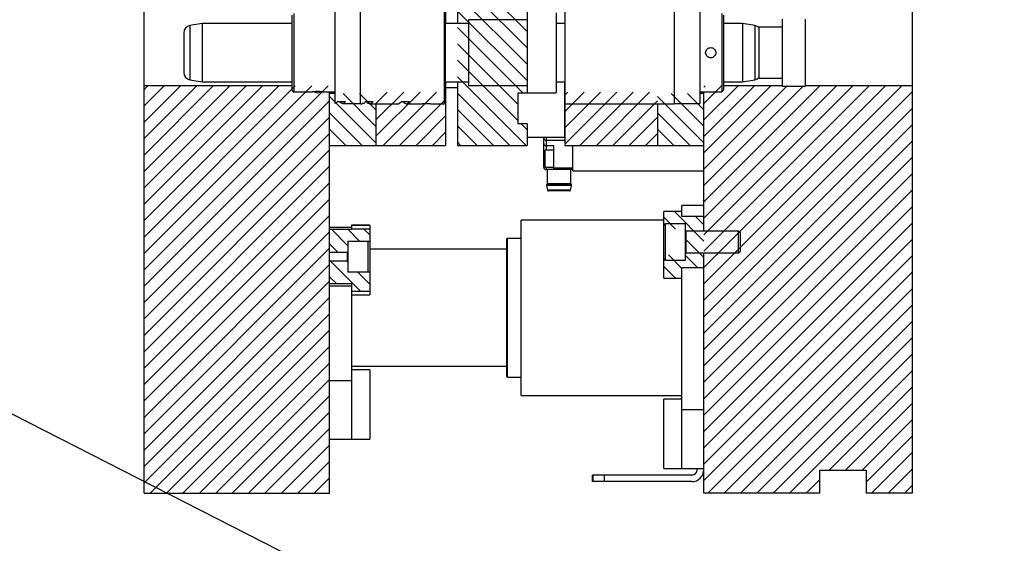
# Model space of a CAD drawing. Header units: inches. Extents: x 1880 to 2363, y -453 to -54.
# Tile 689 of 1056: x 1936.07 to 1946.69, y -128.5 to -122.85. Entities that reach past the tile are written whole.
import ezdxf

# ---------------------------------------------------------------- set-up
doc = ezdxf.new("R2010")
doc.units = ezdxf.units.IN
doc.header["$LTSCALE"] = 0.5
doc.header["$MEASUREMENT"] = 0
for name, color, linetype in [('SID-M-F', 202, 'Continuous'), ('SID-M-S', 105, 'Continuous'), ('SID-M-S2', 1, 'Continuous')]:
    doc.layers.add(name, color=color, linetype=linetype)

msp = doc.modelspace()

# ---------------------------------------------------------------- linework, layer by layer
at = {"layer": 'SID-M-F', "linetype": 'Continuous'}
for p, q in [((1941.54271, -122.98063), (1940.79271, -122.23063)), ((1941.54271, -123.1574), (1940.79271, -122.4074)), ((1941.54271, -123.33418), (1940.79271, -122.58418)), ((1941.54271, -123.51096), (1940.79271, -122.76096)), ((1941.49647, -123.64149), (1940.79271, -122.93773)), ((1941.44621, -123.76801), (1940.79271, -123.11451)), ((1941.44621, -123.94479), (1940.79271, -123.29129)), ((1941.53396, -124.20932), (1940.79271, -123.46806)), ((1937.41421, -123.6056), (1937.45342, -123.56639)), ((1937.41421, -123.78237), (1937.6302, -123.56639)), ((1937.41421, -123.95915), (1937.80697, -123.56639)), ((1937.41421, -124.13593), (1937.98375, -123.56639)), ((1937.41421, -124.3127), (1938.16053, -123.56639)), ((1937.41421, -124.48948), (1938.3373, -123.56639)), ((1937.41421, -124.66626), (1938.51408, -123.56639)), ((1937.41421, -124.84303), (1938.69086, -123.56639)), ((1937.41421, -125.01981), (1938.86763, -123.56639)), ((1937.41421, -125.19659), (1939.04441, -123.56639)), ((1937.41421, -125.37336), (1939.22119, -123.56639)), ((1937.41421, -125.55014), (1939.39796, -123.56639)), ((1939.91421, -124.00377), (1939.5601, -123.64966)), ((1939.91421, -123.827), (1939.73687, -123.64966)), ((1939.91421, -123.65022), (1939.91365, -123.64966)), ((1939.91421, -123.75725), (1940.03635, -123.63511)), ((1939.91421, -123.93402), (1940.21312, -123.63511)), ((1939.91421, -124.1108), (1940.3899, -123.63511)), ((1939.99247, -124.20932), (1940.56668, -123.63511)), ((1941.35719, -124.20932), (1940.79271, -123.64484)), ((1941.94921, -123.66679), (1941.98089, -123.63511)), ((1941.94921, -123.84357), (1942.15767, -123.63511)), ((1941.94921, -124.02034), (1942.33444, -123.63511)), ((1941.94921, -124.19712), (1942.51122, -123.63511)), ((1942.11379, -124.20932), (1942.688, -123.63511)), ((1942.29057, -124.20932), (1942.86477, -123.63511)), ((1943.44921, -124.00324), (1943.09563, -123.64966)), ((1943.44921, -123.82646), (1943.27241, -123.64966)), ((1943.44921, -123.64969), (1943.44919, -123.64966)), ((1943.44921, -123.581), (1943.46383, -123.56639)), ((1943.44921, -123.75778), (1943.6406, -123.56639)), ((1943.44921, -123.93456), (1943.81738, -123.56639)), ((1943.44921, -124.11133), (1943.99416, -123.56639)), ((1943.44921, -124.28811), (1944.17093, -123.56639)), ((1943.44921, -124.46489), (1944.34771, -123.56639)), ((1943.44921, -124.64167), (1944.52449, -123.56639)), ((1943.44921, -124.81844), (1944.70126, -123.56639)), ((1943.44921, -124.99522), (1944.87804, -123.56639)), ((1943.44921, -125.172), (1945.05482, -123.56639)), ((1943.44921, -125.34877), (1945.23159, -123.56639)), ((1943.44921, -125.52555), (1945.40837, -123.56639)), ((1943.44921, -125.70233), (1945.58515, -123.56639)), ((1943.44921, -125.8791), (1945.69921, -123.6291)), ((1937.41421, -125.72692), (1939.41421, -123.72692)), ((1939.91421, -124.18055), (1939.41421, -123.68055)), ((1940.16925, -124.20932), (1940.66421, -123.71435)), ((1942.46734, -124.20932), (1942.94921, -123.72745)), ((1943.44921, -124.18002), (1942.94921, -123.68002)), ((1939.7662, -124.20932), (1939.41421, -123.85733)), ((1941.18041, -124.20932), (1940.79271, -123.82162)), ((1943.30173, -124.20932), (1942.94921, -123.85679)), ((1943.44921, -126.05588), (1945.69921, -123.80588)), ((1937.41421, -125.90369), (1939.41421, -123.90369)), ((1940.34602, -124.20932), (1940.66421, -123.89113)), ((1941.54271, -124.04129), (1941.47856, -123.97714)), ((1942.64412, -124.20932), (1942.94921, -123.90423)), ((1943.44921, -126.23266), (1945.69921, -123.98266)), ((1937.41421, -126.08047), (1939.41421, -124.08047)), ((1939.58942, -124.20932), (1939.41421, -124.0341)), ((1940.5228, -124.20932), (1940.66421, -124.06791)), ((1941.00363, -124.20932), (1940.79271, -123.99839)), ((1942.8209, -124.20932), (1942.94921, -124.081)), ((1943.12495, -124.20932), (1942.94921, -124.03357)), ((1940.82686, -124.20932), (1940.79271, -124.17517)), ((1943.44921, -126.40943), (1945.69921, -124.15943)), ((1937.41421, -126.25725), (1939.41421, -124.25725)), ((1943.44921, -126.58621), (1945.69921, -124.33621)), ((1937.41421, -126.43402), (1939.41421, -124.43402)), ((1943.44921, -126.76299), (1945.69921, -124.51299)), ((1937.41421, -126.6108), (1939.41421, -124.6108)), ((1943.44921, -126.93976), (1945.69921, -124.68976)), ((1937.41421, -126.78758), (1939.41421, -124.78758)), ((1943.44921, -125.24068), (1943.13091, -124.92238)), ((1943.44921, -127.11654), (1945.69921, -124.86654)), ((1937.41421, -126.96435), (1939.41421, -124.96435)), ((1943.14282, -125.11107), (1943.01614, -124.98438)), ((1943.44921, -125.0639), (1943.36035, -124.97504)), ((1943.44921, -127.29332), (1945.69921, -125.04332)), ((1937.41421, -127.14113), (1939.41421, -125.14113)), ((1939.61106, -125.29162), (1939.43651, -125.11706)), ((1939.7363, -125.24008), (1939.61329, -125.11706)), ((1939.84728, -125.17428), (1939.78381, -125.11081)), ((1943.44921, -125.41745), (1943.25236, -125.2206)), ((1943.44921, -127.47009), (1945.69921, -125.22009)), ((1937.41421, -127.31791), (1939.41421, -125.31791)), ((1939.5018, -125.35913), (1939.41421, -125.27154)), ((1939.74758, -125.78169), (1939.42303, -125.45714)), ((1939.61106, -125.46839), (1939.5998, -125.45714)), ((1943.21299, -125.53479), (1943.06844, -125.39024)), ((1943.38125, -125.52627), (1943.24522, -125.39024)), ((1943.44921, -127.64687), (1945.69921, -125.39687)), ((1937.41421, -127.49468), (1939.41421, -125.49468)), ((1939.84728, -125.70461), (1939.71886, -125.57619)), ((1943.14323, -125.6418), (1943.01614, -125.51471)), ((1943.44921, -127.82365), (1945.69921, -125.57365)), ((1937.41421, -127.67146), (1939.41421, -125.67146)), ((1939.48832, -125.6992), (1939.41421, -125.62509)), ((1943.49032, -127.95932), (1945.69921, -125.75042)), ((1937.41421, -127.84824), (1939.41421, -125.84824)), ((1943.66709, -127.95932), (1945.69921, -125.9272)), ((1937.47991, -127.95932), (1939.41421, -126.02501)), ((1943.84387, -127.95932), (1945.69921, -126.10398)), ((1937.65668, -127.95932), (1939.41421, -126.20179)), ((1944.02065, -127.95932), (1945.69921, -126.28075)), ((1937.83346, -127.95932), (1939.41421, -126.37857)), ((1944.19742, -127.95932), (1945.69921, -126.45753)), ((1938.01024, -127.95932), (1939.41421, -126.55534)), ((1944.3742, -127.95932), (1945.69921, -126.63431)), ((1938.18701, -127.95932), (1939.41421, -126.73212)), ((1944.80098, -127.70932), (1945.69921, -126.81108)), ((1938.36379, -127.95932), (1939.41421, -126.9089)), ((1944.97775, -127.70932), (1945.69921, -126.98786)), ((1938.54057, -127.95932), (1939.41421, -127.08567)), ((1945.15453, -127.70932), (1945.69921, -127.16464)), ((1938.71734, -127.95932), (1939.41421, -127.26245)), ((1945.19921, -127.84141), (1945.69921, -127.34141)), ((1938.89412, -127.95932), (1939.41421, -127.43923)), ((1945.25808, -127.95932), (1945.69921, -127.51819)), ((1939.0709, -127.95932), (1939.41421, -127.616)), ((1945.43486, -127.95932), (1945.69921, -127.69497)), ((1939.24767, -127.95932), (1939.41421, -127.79278)), ((1944.55098, -127.95932), (1944.69921, -127.81108)), ((1945.61164, -127.95932), (1945.69921, -127.87174))]:
    msp.add_line(p, q, dxfattribs=at)
at = {"layer": 'SID-M-S'}
for p, q in [((1937.41421, -127.95932), (1937.41421, -113.95932)), ((1945.69921, -127.95932), (1945.69921, -113.95932)), ((1941.94921, -120.98687), (1941.94921, -124.20932)), ((1940.66421, -121.06932), (1940.66421, -122.89436)), ((1941.54271, -121.10932), (1941.54271, -123.64149)), ((1940.79271, -121.47532), (1940.79271, -122.89436)), ((1939.47311, -123.75656), (1939.47311, -122.66207)), ((1939.7487, -123.7605), (1939.7487, -122.65813)), ((1940.65421, -123.7605), (1940.65421, -122.65813)), ((1943.13031, -122.65813), (1943.13031, -123.7605)), ((1943.4059, -122.66207), (1943.4059, -123.75656)), ((1939.00767, -122.80577), (1939.00767, -123.61286)), ((1939.02736, -122.78609), (1939.02736, -123.63254)), ((1940.66122, -122.80577), (1940.66122, -123.61286)), ((1941.85767, -122.77821), (1941.85767, -123.64042)), ((1943.64153, -122.78609), (1943.64153, -123.63254)), ((1943.66122, -122.80577), (1943.66122, -123.61286)), ((1938.03878, -122.89436), (1937.90699, -122.91759)), ((1937.90699, -122.91759), (1937.90699, -123.50104)), ((1939.00767, -122.89436), (1938.03878, -122.89436)), ((1938.03878, -122.89436), (1938.03878, -123.52428)), ((1940.91279, -122.89436), (1940.66122, -122.89436)), ((1941.54271, -122.85499), (1940.91279, -122.85499)), ((1940.91279, -122.85499), (1940.91279, -123.56365)), ((1941.94921, -122.89436), (1941.85767, -122.89436)), ((1943.86555, -122.89436), (1943.66122, -122.89436)), ((1943.99733, -122.91759), (1943.86555, -122.89436)), ((1943.86555, -122.89436), (1943.86555, -123.52428)), ((1943.99733, -122.91759), (1943.99733, -123.50104)), ((1944.29271, -122.84682), (1944.29271, -123.57182)), ((1944.54271, -122.84682), (1944.54271, -123.57182)), ((1937.84193, -122.99514), (1937.84193, -123.4235)), ((1944.29271, -122.93432), (1944.04271, -122.93432)), ((1944.04271, -122.93432), (1944.04271, -123.48432)), ((1937.90699, -123.50104), (1938.03878, -123.52428)), ((1938.03878, -123.52428), (1939.00767, -123.52428)), ((1940.66122, -123.52428), (1940.91279, -123.52428)), ((1940.66421, -123.52428), (1940.66421, -124.20932)), ((1940.79271, -123.52428), (1940.79271, -124.20932)), ((1940.91279, -123.56365), (1941.54271, -123.56365)), ((1941.85767, -123.52428), (1941.94921, -123.52428)), ((1941.94621, -123.52428), (1941.94621, -124.12182)), ((1943.66122, -123.52428), (1943.86555, -123.52428)), ((1943.86555, -123.52428), (1943.99733, -123.50104)), ((1944.04271, -123.48432), (1944.29271, -123.48432)), ((1939.00767, -123.56639), (1937.41421, -123.56639)), ((1939.00767, -123.61286), (1939.02736, -123.63254)), ((1939.02736, -123.63254), (1939.22816, -123.63254)), ((1939.33838, -123.63254), (1939.47311, -123.63254)), ((1939.41421, -127.95932), (1939.41421, -123.63254)), ((1939.47311, -123.64966), (1939.41421, -123.64966)), ((1940.65421, -123.61987), (1940.66122, -123.61286)), ((1940.66421, -123.63511), (1940.65421, -123.63511)), ((1940.66421, -123.58432), (1940.79271, -123.58432)), ((1941.44621, -123.64149), (1941.54271, -123.64149)), ((1941.44621, -123.97714), (1941.44621, -123.64149)), ((1941.54271, -123.64042), (1941.85767, -123.64042)), ((1941.94921, -123.64682), (1941.94621, -123.64382)), ((1943.4059, -123.63254), (1943.64153, -123.63254)), ((1943.44921, -123.64966), (1943.4059, -123.64966)), ((1943.44921, -125.13254), (1943.44921, -123.63254)), ((1943.64153, -123.63254), (1943.66122, -123.61286)), ((1944.29271, -123.56639), (1943.66122, -123.56639)), ((1944.29271, -123.57182), (1944.54271, -123.57182)), ((1945.69921, -123.56639), (1944.54271, -123.56639)), ((1939.50615, -123.73687), (1939.47311, -123.75656)), ((1939.50615, -123.73687), (1939.5869, -123.73687)), ((1939.55385, -123.75656), (1939.7487, -123.75656)), ((1939.7487, -123.7605), (1939.76559, -123.7605)), ((1939.80184, -123.73687), (1939.88258, -123.73687)), ((1939.84632, -123.7605), (1940.15927, -123.7605)), ((1939.91421, -123.7605), (1939.91421, -124.20932)), ((1940.19554, -123.73687), (1940.15927, -123.7605)), ((1940.19554, -123.73687), (1940.27628, -123.73687)), ((1940.24002, -123.7605), (1940.41594, -123.7605)), ((1940.49673, -123.7605), (1940.41598, -123.7605)), ((1940.49677, -123.7605), (1940.65421, -123.7605)), ((1941.94921, -123.7605), (1943.13031, -123.7605)), ((1942.94921, -123.7605), (1942.94921, -124.20932)), ((1943.13031, -123.75656), (1943.4059, -123.75656)), ((1941.54271, -123.97714), (1941.44621, -123.97714)), ((1941.54271, -123.97714), (1941.54271, -124.20932)), ((1941.94621, -123.97481), (1941.94921, -123.97182)), ((1941.94621, -124.0164), (1941.94921, -124.0164)), ((1941.54271, -124.12182), (1941.94621, -124.12182)), ((1941.72261, -124.44416), (1941.72261, -124.12182)), ((1941.74761, -124.12182), (1941.74761, -124.25955)), ((1941.74761, -124.1542), (1941.94921, -124.1542)), ((1939.41421, -124.20932), (1940.66421, -124.20932)), ((1940.79271, -124.20932), (1941.54271, -124.20932)), ((1941.73996, -124.25955), (1941.72876, -124.27075)), ((1941.72876, -124.43135), (1941.72876, -124.27075)), ((1941.83261, -124.25955), (1941.73996, -124.25955)), ((1941.73996, -124.44255), (1941.73996, -124.25955)), ((1941.83261, -124.21325), (1941.74761, -124.21325)), ((1941.83261, -124.46916), (1941.83261, -124.21325)), ((1941.94921, -124.20932), (1943.44921, -124.20932)), ((1942.03761, -124.48432), (1942.03761, -124.20932)), ((1941.72261, -124.35105), (1941.72876, -124.35105)), ((1941.72876, -124.43135), (1941.73996, -124.44255)), ((1941.73996, -124.44255), (1941.83261, -124.44255)), ((1941.74761, -124.44255), (1941.74761, -124.46916)), ((1942.03761, -124.46916), (1941.74761, -124.46916)), ((1941.75966, -124.46916), (1941.75966, -124.62314)), ((1941.83261, -124.44947), (1942.03761, -124.44947)), ((1942.01556, -124.62314), (1942.01556, -124.46916)), ((1942.03761, -124.48432), (1943.44921, -124.48432)), ((1942.01556, -124.62314), (1941.75966, -124.62314)), ((1941.75415, -124.6401), (1941.76496, -124.69146)), ((1942.02106, -124.6401), (1941.75415, -124.6401)), ((1941.75745, -124.62935), (1941.75603, -124.63109)), ((1942.01919, -124.63109), (1941.75603, -124.63109)), ((1942.01777, -124.62935), (1941.75745, -124.62935)), ((1942.01025, -124.69146), (1941.76496, -124.69146)), ((1942.00047, -124.6994), (1941.77475, -124.6994)), ((1942.01025, -124.69146), (1942.02106, -124.6401)), ((1942.01919, -124.63109), (1942.01777, -124.62935)), ((1943.01614, -125.6418), (1943.01614, -124.92238)), ((1943.21299, -124.92238), (1943.01614, -124.92238)), ((1943.44921, -124.85695), (1943.21299, -124.85695)), ((1943.21299, -124.97504), (1943.21299, -124.85695)), ((1943.01614, -125.01443), (1941.4807, -125.01443)), ((1941.4807, -126.9042), (1941.4807, -125.01443)), ((1943.44921, -124.97504), (1943.21299, -124.97504)), ((1939.65043, -125.09317), (1939.41421, -125.09317)), ((1939.65043, -125.11706), (1939.41421, -125.11706)), ((1939.84728, -125.06979), (1939.65043, -125.06979)), ((1939.65043, -125.06979), (1939.65043, -125.11706)), ((1939.84728, -125.07224), (1939.65043, -125.07224)), ((1939.84728, -125.11081), (1939.65043, -125.11081)), ((1939.84728, -125.06979), (1939.84728, -125.82027)), ((1943.25236, -125.0538), (1943.03582, -125.0538)), ((1943.03582, -125.4475), (1943.03582, -125.0538)), ((1943.25236, -125.4475), (1943.25236, -125.0538)), ((1943.25275, -125.13254), (1943.25236, -125.13254)), ((1943.25275, -125.36876), (1943.25275, -125.13254)), ((1943.25992, -125.13254), (1943.25428, -125.14803)), ((1943.25428, -125.35328), (1943.25428, -125.14803)), ((1943.82322, -125.13254), (1943.25992, -125.13254)), ((1943.25992, -125.36876), (1943.25992, -125.13254)), ((1943.84291, -125.15223), (1943.82322, -125.13254)), ((1943.82322, -125.36876), (1943.82322, -125.13254)), ((1943.84291, -125.34908), (1943.84291, -125.15223)), ((1939.61106, -125.24008), (1939.84728, -125.24008)), ((1939.61106, -125.24008), (1939.61106, -125.57619)), ((1939.82759, -125.24008), (1939.82759, -125.57619)), ((1941.32322, -126.69947), (1941.32322, -125.21916)), ((1941.4807, -125.21128), (1941.3311, -125.21128)), ((1941.3311, -126.70735), (1941.3311, -125.21128)), ((1939.41421, -125.35913), (1939.61106, -125.35913)), ((1939.6035, -125.35913), (1939.6035, -125.45714)), ((1939.60914, -125.35913), (1939.60914, -125.45714)), ((1939.61067, -125.35913), (1939.61067, -125.45714)), ((1941.32322, -125.32939), (1939.84728, -125.32939)), ((1943.25428, -125.35328), (1943.25992, -125.36876)), ((1943.82322, -125.36876), (1943.84291, -125.34908)), ((1939.61106, -125.45714), (1939.41421, -125.45714)), ((1943.03582, -125.4475), (1943.25236, -125.4475)), ((1943.25236, -125.36876), (1943.25275, -125.36876)), ((1943.25992, -125.36876), (1943.82322, -125.36876)), ((1943.44921, -127.95932), (1943.44921, -125.36876)), ((1939.84728, -125.57619), (1939.61106, -125.57619)), ((1943.21299, -125.52627), (1943.44921, -125.52627)), ((1943.21299, -127.69315), (1943.21299, -125.52627)), ((1943.01614, -125.6418), (1943.21299, -125.6418)), ((1939.41421, -125.6992), (1939.65043, -125.6992)), ((1939.41421, -125.7231), (1939.65043, -125.7231)), ((1939.65043, -125.6992), (1939.65043, -127.37687)), ((1939.65043, -125.78169), (1939.84728, -125.78169)), ((1939.65043, -125.82027), (1939.84728, -125.82027)), ((1939.65043, -126.58924), (1941.32322, -126.58924)), ((1939.84728, -126.62884), (1939.65043, -126.62884)), ((1939.84728, -126.62884), (1939.84728, -127.37687)), ((1939.65043, -126.74672), (1939.41421, -126.74672)), ((1941.3311, -126.70735), (1941.4807, -126.70735)), ((1941.4807, -126.9042), (1943.21299, -126.9042)), ((1943.21299, -126.94512), (1943.01614, -126.94512)), ((1943.01614, -127.69315), (1943.01614, -126.94512)), ((1943.44921, -127.06168), (1943.21299, -127.06168)), ((1939.41421, -127.37664), (1939.65043, -127.37664)), ((1939.65043, -127.37687), (1939.84728, -127.37687)), ((1943.01614, -127.69315), (1943.21299, -127.69315)), ((1943.21299, -127.6916), (1943.44921, -127.6916)), ((1943.37821, -127.70332), (1943.37821, -127.6916)), ((1942.24921, -127.83432), (1942.24921, -127.76332)), ((1943.31821, -127.76332), (1942.24921, -127.76332)), ((1942.25421, -127.83432), (1942.25421, -127.76332)), ((1942.37921, -127.83432), (1942.37921, -127.76332)), ((1944.69921, -127.95932), (1944.69921, -127.70932)), ((1944.69921, -127.70932), (1945.19921, -127.70932)), ((1945.19921, -127.70932), (1945.19921, -127.95932)), ((1943.31821, -127.83432), (1942.24921, -127.83432)), ((1937.41421, -127.95932), (1939.41421, -127.95932)), ((1944.69921, -127.95932), (1943.44921, -127.95932)), ((1945.69921, -127.95932), (1945.19921, -127.95932))]:
    msp.add_line(p, q, dxfattribs=at)
for centre, radius, start, end in [((1937.92067, -122.99514), 0.07874, 100, 180), ((1943.98366, -122.99514), 0.07874, 41.409622, 80), ((1937.92067, -123.4235), 0.07874, 180, 260), ((1943.98366, -123.4235), 0.07874, 280, 318.590378), ((1939.28326, -123.58333), 0.05906, 234.305413, 305.643858), ((1941.74761, -124.1292), 0.025, 180, 270), ((1941.74761, -124.18825), 0.025, 180, 270), ((1941.74761, -124.44416), 0.025, 180, 270), ((1941.74981, -124.62314), 0.00984, 320.853025, 0), ((1942.0254, -124.62314), 0.00984, 180, 219.146975), ((1941.76378, -124.63741), 0.01, 140.853025, 195.645072), ((1941.77475, -124.6894), 0.01, 191.884474, 270), ((1942.00047, -124.6894), 0.01, 270, 348.115526), ((1942.01143, -124.63741), 0.01, 344.354928, 39.146975), ((1943.03582, -125.07349), 0.01969, 90, 180), ((1943.25354, -125.14776), 0.000787, 180, 340), ((1941.3311, -125.21916), 0.00787, 90, 180), ((1943.25354, -125.35355), 0.000787, 20, 180), ((1943.03582, -125.42782), 0.01969, 180, 270), ((1941.3311, -126.69947), 0.00787, 180, 270), ((1943.31821, -127.70332), 0.131, 270, 0), ((1943.31821, -127.70332), 0.06, 270, 0)]:
    msp.add_arc(centre, radius, start, end, dxfattribs=at)
for points, knots in [([(1943.4683, -123.20932), (1943.46913, -123.21654), (1943.4708, -123.23098), (1943.48353, -123.2493), (1943.50172, -123.26155), (1943.52341, -123.26587), (1943.54506, -123.26156), (1943.56339, -123.24932), (1943.57565, -123.23101), (1943.57998, -123.20935), (1943.57567, -123.18769), (1943.56344, -123.16936), (1943.54513, -123.15709), (1943.52348, -123.15276), (1943.50178, -123.15706), (1943.48358, -123.16929), (1943.47081, -123.18761), (1943.46914, -123.20207), (1943.4683, -123.20932)], [0, 0, 0, 0, 0.062486, 0.12498192, 0.18747064, 0.24994877, 0.31243716, 0.37493581, 0.43742506, 0.4999039, 0.56239157, 0.62488957, 0.68737812, 0.74985725, 0.81234591, 0.87484414, 0.93731554, 1, 1, 1, 1]), ([(1939.33838, -123.63254), (1939.33755, -123.63243), (1939.33589, -123.63221), (1939.32316, -123.63073), (1939.30499, -123.62934), (1939.28328, -123.62874), (1939.26168, -123.62933), (1939.24313, -123.63077), (1939.23169, -123.63207), (1939.22675, -123.63272), (1939.22815, -123.63254), (1939.22816, -123.63254)], [0, 0, 0, 0, 0.12486967, 0.2498658, 0.37484364, 0.49980013, 0.62477455, 0.74976986, 0.87474584, 0.99970354, 1, 1, 1, 1]), ([(1939.80184, -123.73687), (1939.79311, -123.74724), (1939.78115, -123.76145), (1939.7689, -123.75838), (1939.76559, -123.75755)], [0, 0, 0, 0, 0.72984074, 1, 1, 1, 1])]:
    msp.add_open_spline(points, degree=3, knots=knots, dxfattribs=at)
for points in [[(1939.52081, -123.73687), (1939.53182, -123.74672), (1939.55385, -123.7664), (1939.57588, -123.74672), (1939.5869, -123.73687)], [(1939.81005, -123.73687), (1939.82214, -123.74869), (1939.84632, -123.77231), (1939.87049, -123.74869), (1939.88258, -123.73687)], [(1940.20375, -123.73687), (1940.21584, -123.74869), (1940.24002, -123.77231), (1940.2642, -123.74869), (1940.27628, -123.73687)]]:
    msp.add_open_spline(points, degree=3, dxfattribs=at)
at = {"layer": 'SID-M-S2'}
msp.add_line((1885.03405, -101.11736), (1982.90029, -151.02915), dxfattribs=at)

doc.saveas('drawing.dxf')
